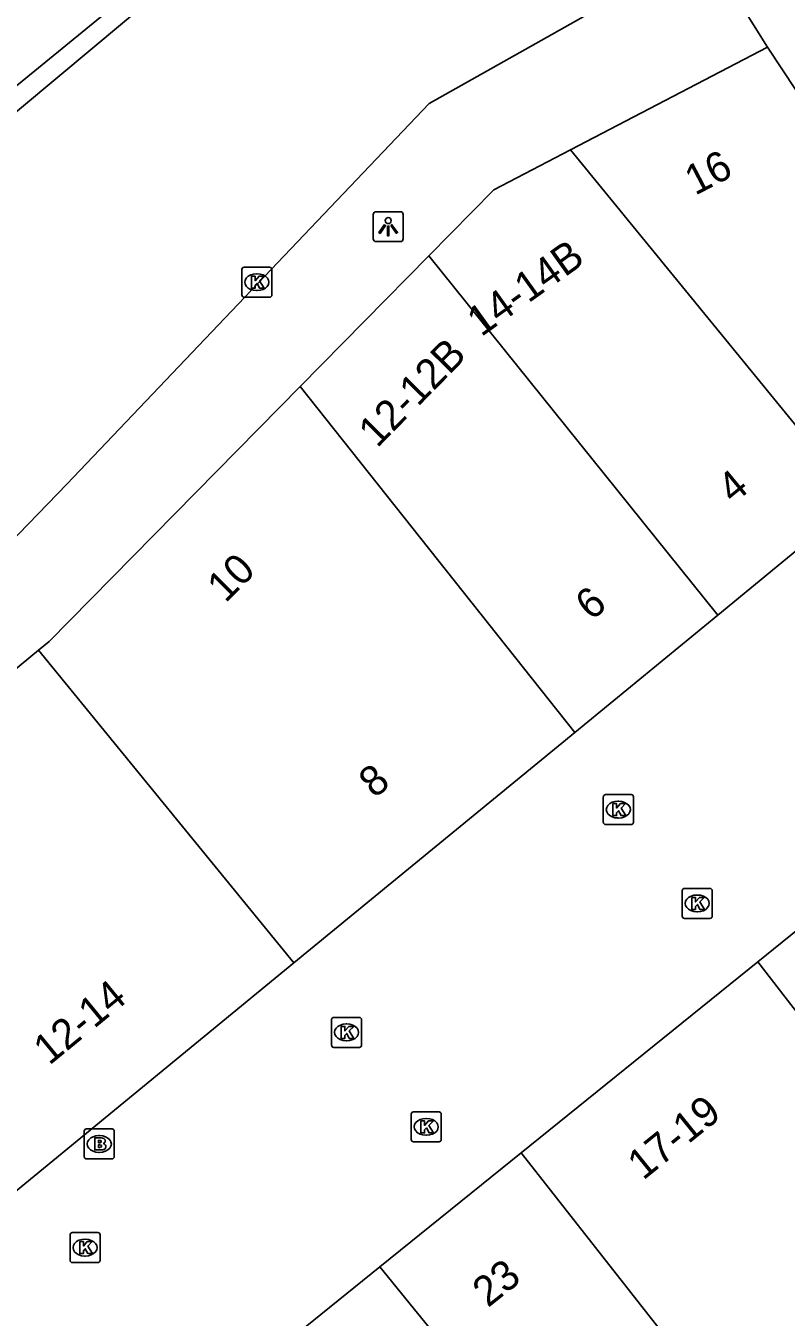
# Model space of a CAD drawing. Extents: x 161087 to 161922, y 382574 to 383873.
# Drawn here: x 161287.42 to 161312.74, y 383204.67 to 383247.72 of the extents above; entities that cross this region are included whole.
import ezdxf

# ---------------------------------------------------------------- set-up
doc = ezdxf.new("R2010")
doc.units = 0
for name, color, linetype in [('IMGEO_Brandkraan', 7, 'Continuous'), ('IMGEO_Kolk', 7, 'Continuous'), ('IMGEO_Lichtpunt', 7, 'Continuous'), ('IMGEO_Pand', 7, 'Continuous'), ('IMGEO_Pand_nummerreeks', 7, 'Continuous'), ('IMGEO_Rijbaan_lokaal_open', 7, 'Continuous')]:
    doc.layers.add(name, color=color, linetype=linetype)

msp = doc.modelspace()

# ---------------------------------------------------------------- linework, layer by layer
at = {"layer": 'IMGEO_Brandkraan'}
for p, q in [((161289.361, 383210.019), (161289.361, 383210.871)), ((161289.436, 383210.945), (161290.288, 383210.945)), ((161290.362, 383210.871), (161290.362, 383210.019)), ((161289.849, 383210.725), (161289.874, 383210.725)), ((161289.872, 383210.165), (161289.847, 383210.165)), ((161290.288, 383209.945), (161289.436, 383209.945))]:
    msp.add_line(p, q, dxfattribs=at)
for points in [[(161289.361, 383210.019), (161289.361, 383210.871)], [(161289.436, 383210.945), (161290.288, 383210.945)], [(161290.362, 383210.871), (161290.362, 383210.019)], [(161289.709, 383210.645), (161289.709, 383210.245), (161289.922, 383210.245)], [(161289.94, 383210.645), (161289.709, 383210.645)], [(161289.888, 383210.564), (161289.834, 383210.564), (161289.834, 383210.488)], [(161289.834, 383210.488), (161289.887, 383210.488)], [(161289.896, 383210.412), (161289.834, 383210.412), (161289.834, 383210.331)], [(161289.834, 383210.331), (161289.896, 383210.331)], [(161290.288, 383209.945), (161289.436, 383209.945)]]:
    msp.add_lwpolyline(points, dxfattribs=at)
for centre, radius, start, end in [((161289.438, 383210.869), 0.0765, 91.552, 178.448), ((161289.438, 383210.869), 0.0765, 91.552, 178.448), ((161290.286, 383210.869), 0.0765, 1.552, 88.448), ((161290.286, 383210.869), 0.0765, 1.552, 88.448), ((161289.889, 383210.526), 0.0379, 267.8285, 90.9355), ((161289.944, 383210.5), 0.145, 59.4692, 91.5367), ((161289.969, 383210.547), 0.0922, 285.5137, 58.1501), ((161289.974, 383210.355), 0.105, 301.3115, 78.989), ((161289.438, 383210.021), 0.0765, 181.552, 268.448), ((161289.438, 383210.021), 0.0765, 181.552, 268.448), ((161289.897, 383210.371), 0.0404, 269.8759, 90.5077), ((161289.928, 383210.496), 0.251, 268.6676, 293.5347), ((161290.286, 383210.021), 0.0765, 271.552, 358.448), ((161290.286, 383210.021), 0.0765, 271.552, 358.448)]:
    msp.add_arc(centre, radius, start, end, dxfattribs=at)
for centre, major_axis, ratio, start_param, end_param in [((161289.848, 383210.445), (-0.387, 0.002), 0.722429, 4.712389, 7.853982), ((161289.873, 383210.445), (-0.39, 0.002), 0.717154, 1.570796, 4.712389)]:
    msp.add_ellipse(centre, major_axis=major_axis, ratio=ratio, start_param=start_param, end_param=end_param, dxfattribs=at)
at = {"layer": 'IMGEO_Kolk'}
for p, q in [((161294.61, 383238.746), (161294.61, 383239.598)), ((161294.685, 383239.672), (161295.537, 383239.672)), ((161295.098, 383239.452), (161295.123, 383239.452)), ((161295.611, 383239.598), (161295.611, 383238.746)), ((161295.121, 383238.892), (161295.096, 383238.892)), ((161295.537, 383238.672), (161294.685, 383238.672)), ((161306.727, 383222.091), (161307.579, 383222.091)), ((161306.652, 383221.165), (161306.652, 383222.017)), ((161307.14, 383221.871), (161307.165, 383221.871)), ((161307.653, 383222.017), (161307.653, 383221.165)), ((161307.163, 383221.311), (161307.138, 383221.311)), ((161307.579, 383221.091), (161306.727, 383221.091)), ((161309.278, 383218.038), (161309.278, 383218.89)), ((161309.353, 383218.964), (161310.205, 383218.964)), ((161309.766, 383218.744), (161309.791, 383218.744)), ((161310.279, 383218.89), (161310.279, 383218.038)), ((161309.789, 383218.184), (161309.764, 383218.184)), ((161310.205, 383217.964), (161309.353, 383217.964)), ((161297.598, 383213.74), (161297.598, 383214.592)), ((161297.673, 383214.666), (161298.525, 383214.666)), ((161298.086, 383214.446), (161298.111, 383214.446)), ((161298.599, 383214.592), (161298.599, 383213.74)), ((161298.109, 383213.886), (161298.084, 383213.886)), ((161298.525, 383213.666), (161297.673, 383213.666)), ((161300.253, 383210.59), (161300.253, 383211.442)), ((161300.328, 383211.516), (161301.18, 383211.516)), ((161300.741, 383211.296), (161300.766, 383211.296)), ((161301.254, 383211.442), (161301.254, 383210.59)), ((161301.18, 383210.516), (161300.328, 383210.516)), ((161300.764, 383210.736), (161300.739, 383210.736)), ((161288.963, 383207.49), (161289.815, 383207.49)), ((161288.888, 383206.564), (161288.888, 383207.416)), ((161289.376, 383207.27), (161289.401, 383207.27)), ((161289.889, 383207.416), (161289.889, 383206.564)), ((161289.399, 383206.71), (161289.374, 383206.71)), ((161289.815, 383206.49), (161288.963, 383206.49))]:
    msp.add_line(p, q, dxfattribs=at)
for points in [[(161294.61, 383238.746), (161294.61, 383239.598)], [(161294.685, 383239.672), (161295.537, 383239.672)], [(161294.931, 383239.372), (161295.054, 383239.372), (161295.054, 383239.221), (161295.184, 383239.372), (161295.348, 383239.372), (161295.202, 383239.221), (161295.355, 383238.972), (161295.203, 383238.972), (161295.118, 383239.136), (161295.054, 383239.069), (161295.054, 383238.972), (161294.931, 383238.972), (161294.931, 383239.372)], [(161295.611, 383239.598), (161295.611, 383238.746)], [(161295.537, 383238.672), (161294.685, 383238.672)], [(161306.727, 383222.091), (161307.579, 383222.091)], [(161306.652, 383221.165), (161306.652, 383222.017)], [(161306.973, 383221.791), (161307.096, 383221.791), (161307.096, 383221.64), (161307.226, 383221.791), (161307.39, 383221.791), (161307.244, 383221.64), (161307.397, 383221.391), (161307.245, 383221.391), (161307.16, 383221.555), (161307.096, 383221.488), (161307.096, 383221.391), (161306.973, 383221.391), (161306.973, 383221.791)], [(161307.653, 383222.017), (161307.653, 383221.165)], [(161307.579, 383221.091), (161306.727, 383221.091)], [(161309.278, 383218.038), (161309.278, 383218.89)], [(161309.353, 383218.964), (161310.205, 383218.964)], [(161309.599, 383218.664), (161309.722, 383218.664), (161309.722, 383218.513), (161309.852, 383218.664), (161310.016, 383218.664), (161309.87, 383218.513), (161310.023, 383218.264), (161309.871, 383218.264), (161309.786, 383218.428), (161309.722, 383218.361), (161309.722, 383218.264), (161309.599, 383218.264), (161309.599, 383218.664)], [(161310.279, 383218.89), (161310.279, 383218.038)], [(161310.205, 383217.964), (161309.353, 383217.964)], [(161297.598, 383213.74), (161297.598, 383214.592)], [(161297.673, 383214.666), (161298.525, 383214.666)], [(161297.919, 383214.366), (161298.042, 383214.366), (161298.042, 383214.215), (161298.172, 383214.366), (161298.336, 383214.366), (161298.19, 383214.215), (161298.343, 383213.966), (161298.191, 383213.966), (161298.106, 383214.13), (161298.042, 383214.063), (161298.042, 383213.966), (161297.919, 383213.966), (161297.919, 383214.366)], [(161298.599, 383214.592), (161298.599, 383213.74)], [(161298.525, 383213.666), (161297.673, 383213.666)], [(161300.253, 383210.59), (161300.253, 383211.442)], [(161300.328, 383211.516), (161301.18, 383211.516)], [(161301.254, 383211.442), (161301.254, 383210.59)], [(161300.574, 383211.216), (161300.697, 383211.216), (161300.697, 383211.065), (161300.827, 383211.216), (161300.991, 383211.216), (161300.845, 383211.065), (161300.998, 383210.816), (161300.846, 383210.816), (161300.761, 383210.98), (161300.697, 383210.913), (161300.697, 383210.816), (161300.574, 383210.816), (161300.574, 383211.216)], [(161301.18, 383210.516), (161300.328, 383210.516)], [(161288.963, 383207.49), (161289.815, 383207.49)], [(161288.888, 383206.564), (161288.888, 383207.416)], [(161289.209, 383207.19), (161289.332, 383207.19), (161289.332, 383207.039), (161289.462, 383207.19), (161289.626, 383207.19), (161289.48, 383207.039), (161289.633, 383206.79), (161289.481, 383206.79), (161289.396, 383206.954), (161289.332, 383206.887), (161289.332, 383206.79), (161289.209, 383206.79), (161289.209, 383207.19)], [(161289.889, 383207.416), (161289.889, 383206.564)], [(161289.815, 383206.49), (161288.963, 383206.49)]]:
    msp.add_lwpolyline(points, dxfattribs=at)
for centre, start, end in [((161294.687, 383239.596), 91.552, 178.448), ((161294.687, 383239.596), 91.552, 178.448), ((161295.535, 383239.596), 1.552, 88.448), ((161295.535, 383239.596), 1.552, 88.448), ((161294.687, 383238.748), 181.552, 268.448), ((161294.687, 383238.748), 181.552, 268.448), ((161295.535, 383238.748), 271.552, 358.448), ((161295.535, 383238.748), 271.552, 358.448), ((161306.729, 383222.015), 91.552, 178.448), ((161306.729, 383222.015), 91.552, 178.448), ((161307.577, 383222.015), 1.552, 88.448), ((161307.577, 383222.015), 1.552, 88.448), ((161306.729, 383221.167), 181.552, 268.448), ((161306.729, 383221.167), 181.552, 268.448), ((161307.577, 383221.167), 271.552, 358.448), ((161307.577, 383221.167), 271.552, 358.448), ((161309.355, 383218.888), 91.552, 178.448), ((161309.355, 383218.888), 91.552, 178.448), ((161310.203, 383218.888), 1.552, 88.448), ((161310.203, 383218.888), 1.552, 88.448), ((161309.355, 383218.04), 181.552, 268.448), ((161309.355, 383218.04), 181.552, 268.448), ((161310.203, 383218.04), 271.552, 358.448), ((161310.203, 383218.04), 271.552, 358.448), ((161297.675, 383214.59), 91.552, 178.448), ((161297.675, 383214.59), 91.552, 178.448), ((161298.523, 383214.59), 1.552, 88.448), ((161298.523, 383214.59), 1.552, 88.448), ((161297.675, 383213.742), 181.552, 268.448), ((161297.675, 383213.742), 181.552, 268.448), ((161298.523, 383213.742), 271.552, 358.448), ((161298.523, 383213.742), 271.552, 358.448), ((161300.33, 383211.44), 91.552, 178.448), ((161300.33, 383211.44), 91.552, 178.448), ((161301.178, 383211.44), 1.552, 88.448), ((161301.178, 383211.44), 1.552, 88.448), ((161300.33, 383210.592), 181.552, 268.448), ((161300.33, 383210.592), 181.552, 268.448), ((161301.178, 383210.592), 271.552, 358.448), ((161301.178, 383210.592), 271.552, 358.448), ((161288.965, 383207.414), 91.552, 178.448), ((161288.965, 383207.414), 91.552, 178.448), ((161289.813, 383207.414), 1.552, 88.448), ((161289.813, 383207.414), 1.552, 88.448), ((161288.965, 383206.566), 181.552, 268.448), ((161288.965, 383206.566), 181.552, 268.448), ((161289.813, 383206.566), 271.552, 358.448), ((161289.813, 383206.566), 271.552, 358.448)]:
    msp.add_arc(centre, 0.0765, start, end, dxfattribs=at)
for centre, major_axis, ratio, start_param, end_param in [((161295.097, 383239.172), (-0.387, 0.002), 0.722429, 4.712389, 7.853982), ((161295.122, 383239.172), (-0.39, 0.002), 0.717154, 1.570796, 4.712389), ((161307.139, 383221.591), (-0.387, 0.002), 0.722429, 4.712389, 7.853982), ((161307.164, 383221.591), (-0.39, 0.002), 0.717154, 1.570796, 4.712389), ((161309.765, 383218.464), (-0.387, 0.002), 0.722429, 4.712389, 7.853982), ((161309.79, 383218.464), (-0.39, 0.002), 0.717154, 1.570796, 4.712389), ((161298.085, 383214.166), (-0.387, 0.002), 0.722429, 4.712389, 7.853982), ((161298.11, 383214.166), (-0.39, 0.002), 0.717154, 1.570796, 4.712389), ((161300.74, 383211.016), (-0.387, 0.002), 0.722429, 4.712389, 7.853982), ((161300.765, 383211.016), (-0.39, 0.002), 0.717154, 1.570796, 4.712389), ((161289.375, 383206.99), (-0.387, 0.002), 0.722429, 4.712389, 7.853982), ((161289.4, 383206.99), (-0.39, 0.002), 0.717154, 1.570796, 4.712389)]:
    msp.add_ellipse(centre, major_axis=major_axis, ratio=ratio, start_param=start_param, end_param=end_param, dxfattribs=at)
at = {"layer": 'IMGEO_Lichtpunt'}
for p, q in [((161298.988, 383241.427), (161298.988, 383240.62)), ((161298.988, 383241.427), (161298.988, 383240.62)), ((161299.89, 383241.522), (161299.082, 383241.522)), ((161299.89, 383241.522), (161299.082, 383241.522)), ((161299.984, 383240.62), (161299.984, 383241.427)), ((161299.984, 383240.62), (161299.984, 383241.427)), ((161299.082, 383240.526), (161299.89, 383240.526)), ((161299.082, 383240.526), (161299.89, 383240.526))]:
    msp.add_line(p, q, dxfattribs=at)
for points in [[(161299.362, 383241.091), (161299.401, 383241.063), (161299.213, 383240.801), (161299.175, 383240.828), (161299.362, 383241.091)], [(161299.464, 383241.043), (161299.511, 383241.043), (161299.511, 383240.721), (161299.464, 383240.721), (161299.464, 383241.043)], [(161299.574, 383241.063), (161299.612, 383241.09), (161299.799, 383240.828), (161299.76, 383240.8), (161299.574, 383241.063)]]:
    msp.add_lwpolyline(points, dxfattribs=at)
msp.add_circle((161299.487, 383241.225), 0.0994, dxfattribs=at)
for centre, start, end in [((161299.082, 383241.427), 90, 180), ((161299.082, 383241.427), 90, 180), ((161299.89, 383241.427), 0, 90), ((161299.89, 383241.427), 0, 90), ((161299.082, 383240.62), 180, 270), ((161299.082, 383240.62), 180, 270), ((161299.89, 383240.62), 270, 0), ((161299.89, 383240.62), 270, 360)]:
    msp.add_arc(centre, 0.0946, start, end, dxfattribs=at)
at = {"layer": 'IMGEO_Pand'}
for points in [[(161266.512, 383256.607), (161271.94, 383250), (161280.128, 383240.033), (161292.322, 383250), (161295.662, 383252.735), (161295.566, 383252.858)], [(161312.123, 383247.006), (161310.253, 383250), (161310.112, 383250.225)], [(161305.563, 383243.587), (161312.123, 383247.006)], [(161312.123, 383247.006), (161319.646, 383235.614)], [(161300.84, 383240.054), (161303.002, 383242.252), (161305.563, 383243.587)], [(161315.113, 383231.891), (161305.563, 383243.587)], [(161296.555, 383235.698), (161300.84, 383240.054)], [(161300.84, 383240.054), (161310.467, 383228.075)], [(161287.835, 383226.901), (161288.194, 383227.198), (161296.555, 383235.698)], [(161305.708, 383224.167), (161296.555, 383235.698)], [(161315.113, 383231.891), (161310.467, 383228.075)], [(161310.467, 383228.075), (161305.708, 383224.167)], [(161278.554, 383219.225), (161287.835, 383226.901)], [(161296.347, 383216.479), (161287.835, 383226.901)], [(161305.708, 383224.167), (161296.347, 383216.479)], [(161311.795, 383216.512), (161316.379, 383220.214)], [(161296.347, 383216.479), (161287.067, 383208.859)], [(161303.92, 383210.151), (161311.795, 383216.512)], [(161319.648, 383206.366), (161311.795, 383216.512)], [(161299.212, 383206.349), (161303.92, 383210.151)], [(161303.92, 383210.151), (161317.469, 383192.869)], [(161293.29, 383200.927), (161296.791, 383203.457), (161296.427, 383204.1), (161299.212, 383206.349)], [(161311.175, 383191.61), (161299.212, 383206.349)]]:
    msp.add_lwpolyline(points, dxfattribs=at)
at = {"layer": 'IMGEO_Rijbaan_lokaal_open'}
for points in [[(161280.53, 383239.376), (161303.081, 383258.223)], [(161309.284, 383249.89), (161300.851, 383245.131), (161288.786, 383232.437), (161285.571, 383229.125), (161272.41, 383218.205)]]:
    msp.add_lwpolyline(points, dxfattribs=at)

# ---------------------------------------------------------------- texts
at = {"layer": 'IMGEO_Pand_nummerreeks'}
for s, rotation, p in [('16', 27.5292, (161309.708, 383242.048)), ('14-14B', 35.572, (161302.583, 383237.334)), ('12-12B', 45.472, (161299.116, 383233.624)), ('4', 39.398, (161310.981, 383231.758)), ('10', 45.099, (161294.067, 383228.46)), ('6', 39.8414, (161306.256, 383227.864)), ('8', 39.3946, (161299.032, 383221.946)), ('12-14', 39.3946, (161288.195, 383213.046)), ('17-19', 38.926, (161307.978, 383209.214)), ('23', 38.6598, (161302.81, 383204.97))]:
    msp.add_text(s, height=1, rotation=rotation, dxfattribs=at).set_placement(p)

doc.saveas('drawing.dxf')
